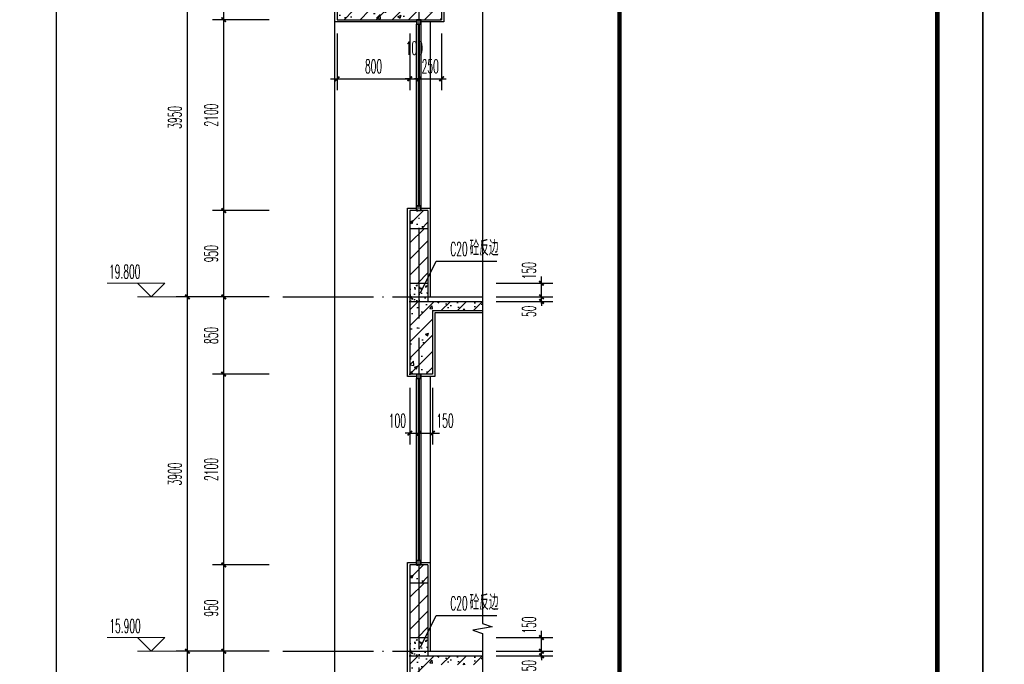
# Model space of a CAD drawing. Extents: x 1779708 to 7299578, y -1121471 to 88434.
# Tile 966 of 1056: x 6970013 to 6980857, y -955486 to -948392. Entities that reach past the tile are written whole.
import ezdxf

# ---------------------------------------------------------------- set-up
doc = ezdxf.new("R2010")
doc.units = 0
doc.header["$LTSCALE"] = 1000
doc.header["$MEASUREMENT"] = 0
doc.linetypes.add('DOTE', pattern=[2.42, 2, -0.2, 0.02, -0.2])
doc.layers.get('0').update_dxf_attribs({"linetype": 'CONTINUOUS'})
doc.layers.get('Defpoints').update_dxf_attribs({"linetype": 'CONTINUOUS'})
for name, color, linetype in [('AXIS', 3, 'CONTINUOUS'), ('DIM_LEAD', 3, 'CONTINUOUS'), ('DIM_SYMB', 3, 'CONTINUOUS'), ('DOTE', 1, 'DOTE'), ('PUB_TAB', 7, 'CONTINUOUS'), ('PUB_TEXT', 7, 'CONTINUOUS'), ('PUB_TITLE', 4, 'CONTINUOUS'), ('WALL', 255, 'CONTINUOUS'), ('WINDOW', 2, 'CONTINUOUS'), ('可见线', 6, 'CONTINUOUS'), ('填充细线', 8, 'CONTINUOUS'), ('粉刷线', 213, 'CONTINUOUS')]:
    doc.layers.add(name, color=color, linetype=linetype)
doc.layers.add('DIM_ELEV', color=3, linetype='CONTINUOUS', lineweight=13)
doc.styles.add('_TCH_DIM', font='SIMPLEX.shx', dxfattribs={"width": 0.7, "bigfont": 'GBCBIG.shx'})
doc.styles.add('_TCH_DIM_T3', font='SIMPLEX.shx', dxfattribs={"width": 0.494118, "bigfont": 'GBCBIG.shx'})
doc.dimstyles.new('_TCH_ARCH&&50', dxfattribs={"dimtxt": 148.75, "dimasz": 50, "dimexe": 125, "dimexo": 150, "dimgap": 63.125, "dimtad": 1, "dimdec": 0, "dimzin": 0, "dimdsep": 46, "dimtxsty": '_TCH_DIM_T3', "dimblk": 'ARCHTICK', "dimcen": 0.09, "dimdle": 75, "dimclrt": 7, "dimazin": 2, "dimtfac": 1, "dimtdec": 0, "dimtix": 1, "dimtmove": 2, "dimatfit": 3, "dimfxl": 250, "dimtolj": 1, "dimtzin": 0, "dimarcsym": 0})

# ---------------------------------------------------------------- blocks, each defined once
blk = doc.blocks.new('A$C3D8761CE')
at = {"layer": 'PUB_TITLE'}
blk.add_lwpolyline([(0, 0), (84100, 0), (84100, 59400), (0, 59400)], close=True, dxfattribs=at)
at = {"layer": 'PUB_TITLE', "const_width": 100}
blk.add_lwpolyline([(2500, 1000), (83100, 1000), (83100, 58400), (2500, 58400)], close=True, dxfattribs=at)
blk.add_lwpolyline([(76100, 58400), (76100, 1000)], dxfattribs=at)
blk = doc.blocks.new('_ArchTick')
at = {"color": 0, "linetype": 'ByBlock', "const_width": 0.4}
blk.add_lwpolyline([(-0.5, -0.5), (0.5, 0.5)], dxfattribs=at)
blk = doc.blocks.new('*D1693')
at = {"layer": 'AXIS', "color": 0, "lineweight": -2, "transparency": 16777216}
for p, q in [((6972759.541605, -955342.285577), (6971734.541605, -955342.285577)), ((6971859.541605, -959317.285577), (6971859.541605, -955267.285577)), ((6972759.541605, -959242.285577), (6971734.541605, -959242.285577))]:
    blk.add_line(p, q, dxfattribs=at)
at = {"layer": 'Defpoints', "color": 0, "transparency": 16777216}
for p in [(6971859.541605, -955342.285577), (6972909.541605, -955342.285577), (6972909.541605, -959242.285577)]:
    blk.add_point(p, dxfattribs=at)
at = {"layer": 'AXIS', "color": 0, "lineweight": -2, "transparency": 16777216, "xscale": 50, "yscale": 50, "zscale": 50}
for p, rotation in [((6971859.541605, -955342.285577), 90), ((6971859.541605, -959242.285577), 270)]:
    blk.add_blockref('_ArchTick', p, dxfattribs=dict(at, rotation=rotation))
at = {"layer": 'AXIS', "color": 7, "transparency": 16777216, "insert": (6971722.041605, -957292.285577), "char_height": 148.75, "attachment_point": 5, "rotation": 90, "style": '_TCH_DIM_T3'}
blk.add_mtext('\\A1;3900', dxfattribs=at)
blk = doc.blocks.new('*D1694')
at = {"layer": 'AXIS', "color": 0, "lineweight": -2, "transparency": 16777216}
for p, q in [((6971859.541605, -955417.285577), (6971859.541605, -951367.285577)), ((6972759.541605, -951442.285577), (6971734.541605, -951442.285577)), ((6972759.541605, -955342.285577), (6971734.541605, -955342.285577))]:
    blk.add_line(p, q, dxfattribs=at)
at = {"layer": 'Defpoints', "color": 0, "transparency": 16777216}
for p in [(6971859.541605, -951442.285577), (6972909.541605, -951442.285577), (6972909.541605, -955342.285577)]:
    blk.add_point(p, dxfattribs=at)
at = {"layer": 'AXIS', "color": 0, "lineweight": -2, "transparency": 16777216, "xscale": 50, "yscale": 50, "zscale": 50}
for p, rotation in [((6971859.541605, -951442.285577), 90), ((6971859.541605, -955342.285577), 270)]:
    blk.add_blockref('_ArchTick', p, dxfattribs=dict(at, rotation=rotation))
at = {"layer": 'AXIS', "color": 7, "transparency": 16777216, "insert": (6971722.041605, -953392.285577), "char_height": 148.75, "attachment_point": 5, "rotation": 90, "style": '_TCH_DIM_T3'}
blk.add_mtext('\\A1;3900', dxfattribs=at)
blk = doc.blocks.new('*D1695')
at = {"layer": 'AXIS', "color": 0, "lineweight": -2, "transparency": 16777216}
for p, q in [((6971859.541605, -951517.285577), (6971859.541605, -947417.285577)), ((6972759.541605, -947492.285577), (6971734.541605, -947492.285577)), ((6972759.541605, -951442.285577), (6971734.541605, -951442.285577))]:
    blk.add_line(p, q, dxfattribs=at)
at = {"layer": 'Defpoints', "color": 0, "transparency": 16777216}
for p in [(6971859.541605, -947492.285577), (6972909.541605, -947492.285577), (6972909.541605, -951442.285577)]:
    blk.add_point(p, dxfattribs=at)
at = {"layer": 'AXIS', "color": 0, "lineweight": -2, "transparency": 16777216, "xscale": 50, "yscale": 50, "zscale": 50}
for p, rotation in [((6971859.541605, -947492.285577), 90), ((6971859.541605, -951442.285577), 270)]:
    blk.add_blockref('_ArchTick', p, dxfattribs=dict(at, rotation=rotation))
at = {"layer": 'AXIS', "color": 7, "transparency": 16777216, "insert": (6971722.041605, -949467.285577), "char_height": 148.75, "attachment_point": 5, "rotation": 90, "style": '_TCH_DIM_T3'}
blk.add_mtext('\\A1;3950', dxfattribs=at)
blk = doc.blocks.new('*D1701')
at = {"layer": 'AXIS', "color": 0, "lineweight": -2, "transparency": 16777216}
for p, q in [((6975259.541605, -955342.285577), (6975884.541605, -955342.285577)), ((6975759.541605, -955342.285577), (6975759.541605, -955292.285577)), ((6975759.541605, -955392.285577), (6975759.541605, -955342.285577)), ((6975259.541605, -955392.285577), (6975884.541605, -955392.285577)), ((6975759.541605, -955392.285577), (6975759.541605, -955442.285577))]:
    blk.add_line(p, q, dxfattribs=at)
at = {"layer": 'Defpoints', "color": 0, "transparency": 16777216}
for p in [(6975109.541605, -955342.285577), (6975759.541605, -955342.285577), (6975109.541605, -955392.285577)]:
    blk.add_point(p, dxfattribs=at)
at = {"layer": 'AXIS', "color": 0, "lineweight": -2, "transparency": 16777216, "xscale": 50, "yscale": 50, "zscale": 50}
for p, rotation in [((6975759.541605, -955342.285577), 270), ((6975759.541605, -955392.285577), 90)]:
    blk.add_blockref('_ArchTick', p, dxfattribs=dict(at, rotation=rotation))
at = {"layer": 'AXIS', "color": 7, "transparency": 16777216, "insert": (6975622.041605, -955501.785577), "char_height": 148.75, "attachment_point": 5, "rotation": 90, "style": '_TCH_DIM_T3'}
blk.add_mtext('\\A1;50', dxfattribs=at)
blk = doc.blocks.new('*D1702')
at = {"layer": 'AXIS', "color": 0, "lineweight": -2, "transparency": 16777216}
for p, q in [((6975759.541605, -955417.285577), (6975759.541605, -955117.285577)), ((6975259.541605, -955192.285577), (6975884.541605, -955192.285577)), ((6975259.541605, -955342.285577), (6975884.541605, -955342.285577))]:
    blk.add_line(p, q, dxfattribs=at)
at = {"layer": 'Defpoints', "color": 0, "transparency": 16777216}
for p in [(6975109.541605, -955192.285577), (6975759.541605, -955192.285577), (6975109.541605, -955342.285577)]:
    blk.add_point(p, dxfattribs=at)
at = {"layer": 'AXIS', "color": 0, "lineweight": -2, "transparency": 16777216, "xscale": 50, "yscale": 50, "zscale": 50}
for p, rotation in [((6975759.541605, -955192.285577), 90), ((6975759.541605, -955342.285577), 270)]:
    blk.add_blockref('_ArchTick', p, dxfattribs=dict(at, rotation=rotation))
at = {"layer": 'AXIS', "color": 7, "transparency": 16777216, "insert": (6975622.041605, -955054.785577), "char_height": 148.75, "attachment_point": 5, "rotation": 90, "style": '_TCH_DIM_T3'}
blk.add_mtext('\\A1;150', dxfattribs=at)
blk = doc.blocks.new('*D1706')
at = {"layer": 'AXIS', "color": 0, "lineweight": -2, "transparency": 16777216}
for p, q in [((6973509.541605, -948542.285577), (6973509.541605, -949167.285577)), ((6974309.541605, -948542.285577), (6974309.541605, -949167.285577)), ((6973434.541605, -949042.285577), (6974384.541605, -949042.285577))]:
    blk.add_line(p, q, dxfattribs=at)
at = {"layer": 'Defpoints', "color": 0, "transparency": 16777216}
for p in [(6973509.541605, -948392.285577), (6974309.541605, -948392.285577), (6974309.541605, -949042.285577)]:
    blk.add_point(p, dxfattribs=at)
at = {"layer": 'AXIS', "color": 0, "lineweight": -2, "transparency": 16777216, "xscale": 50, "yscale": 50, "zscale": 50, "rotation": 180}
blk.add_blockref('_ArchTick', (6973509.541605, -949042.285577), dxfattribs=at)
at = {"layer": 'AXIS', "color": 0, "lineweight": -2, "transparency": 16777216, "xscale": 50, "yscale": 50, "zscale": 50}
blk.add_blockref('_ArchTick', (6974309.541605, -949042.285577), dxfattribs=at)
at = {"layer": 'AXIS', "color": 7, "transparency": 16777216, "insert": (6973909.541605, -948904.785577), "char_height": 148.75, "attachment_point": 5, "style": '_TCH_DIM_T3'}
blk.add_mtext('\\A1;800', dxfattribs=at)
blk = doc.blocks.new('*D1707')
at = {"layer": 'AXIS', "color": 0, "lineweight": -2, "transparency": 16777216}
for p, q in [((6974309.541605, -948542.285577), (6974309.541605, -949167.285577)), ((6974409.541605, -948542.285577), (6974409.541605, -949167.285577)), ((6974309.541605, -949042.285577), (6974259.541605, -949042.285577)), ((6974309.541605, -949042.285577), (6974409.541605, -949042.285577)), ((6974409.541605, -949042.285577), (6974459.541605, -949042.285577))]:
    blk.add_line(p, q, dxfattribs=at)
at = {"layer": 'Defpoints', "color": 0, "transparency": 16777216}
for p in [(6974309.541605, -948392.285577), (6974409.541605, -948392.285577), (6974409.541605, -949042.285577)]:
    blk.add_point(p, dxfattribs=at)
at = {"layer": 'AXIS', "color": 0, "lineweight": -2, "transparency": 16777216, "xscale": 50, "yscale": 50, "zscale": 50}
blk.add_blockref('_ArchTick', (6974309.541605, -949042.285577), dxfattribs=at)
at = {"layer": 'AXIS', "color": 0, "lineweight": -2, "transparency": 16777216, "xscale": 50, "yscale": 50, "zscale": 50, "rotation": 180}
blk.add_blockref('_ArchTick', (6974409.541605, -949042.285577), dxfattribs=at)
at = {"layer": 'AXIS', "color": 7, "transparency": 16777216, "insert": (6974359.541605, -948704.785577), "char_height": 148.75, "attachment_point": 5, "style": '_TCH_DIM_T3'}
blk.add_mtext('\\A1;100', dxfattribs=at)
blk = doc.blocks.new('*D1708')
at = {"layer": 'AXIS', "color": 0, "lineweight": -2, "transparency": 16777216}
for p, q in [((6974409.541605, -948542.285577), (6974409.541605, -949167.285577)), ((6974659.541605, -948542.285577), (6974659.541605, -949167.285577)), ((6974409.541605, -949042.285577), (6974359.541605, -949042.285577)), ((6974409.541605, -949042.285577), (6974659.541605, -949042.285577)), ((6974659.541605, -949042.285577), (6974709.541605, -949042.285577))]:
    blk.add_line(p, q, dxfattribs=at)
at = {"layer": 'Defpoints', "color": 0, "transparency": 16777216}
for p in [(6974409.541605, -948392.285577), (6974659.541605, -948392.285577), (6974659.541605, -949042.285577)]:
    blk.add_point(p, dxfattribs=at)
at = {"layer": 'AXIS', "color": 0, "lineweight": -2, "transparency": 16777216, "xscale": 50, "yscale": 50, "zscale": 50}
blk.add_blockref('_ArchTick', (6974409.541605, -949042.285577), dxfattribs=at)
at = {"layer": 'AXIS', "color": 0, "lineweight": -2, "transparency": 16777216, "xscale": 50, "yscale": 50, "zscale": 50, "rotation": 180}
blk.add_blockref('_ArchTick', (6974659.541605, -949042.285577), dxfattribs=at)
at = {"layer": 'AXIS', "color": 7, "transparency": 16777216, "insert": (6974534.541605, -948904.785577), "char_height": 148.75, "attachment_point": 5, "style": '_TCH_DIM_T3'}
blk.add_mtext('\\A1;250', dxfattribs=at)
blk = doc.blocks.new('*D1722')
at = {"layer": 'AXIS', "color": 0, "lineweight": -2, "transparency": 16777216}
for p, q in [((6972759.541605, -955342.285577), (6972134.541605, -955342.285577)), ((6972259.541605, -956267.285577), (6972259.541605, -955267.285577)), ((6972759.541605, -956192.285577), (6972134.541605, -956192.285577))]:
    blk.add_line(p, q, dxfattribs=at)
at = {"layer": 'Defpoints', "color": 0, "transparency": 16777216}
for p in [(6972259.541605, -955342.285577), (6972909.541605, -955342.285577), (6972909.541605, -956192.285577)]:
    blk.add_point(p, dxfattribs=at)
at = {"layer": 'AXIS', "color": 0, "lineweight": -2, "transparency": 16777216, "xscale": 50, "yscale": 50, "zscale": 50}
for p, rotation in [((6972259.541605, -955342.285577), 90), ((6972259.541605, -956192.285577), 270)]:
    blk.add_blockref('_ArchTick', p, dxfattribs=dict(at, rotation=rotation))
at = {"layer": 'AXIS', "color": 7, "transparency": 16777216, "insert": (6972122.041605, -955767.285577), "char_height": 148.75, "attachment_point": 5, "rotation": 90, "style": '_TCH_DIM_T3'}
blk.add_mtext('\\A1;850', dxfattribs=at)
blk = doc.blocks.new('*D1723')
at = {"layer": 'AXIS', "color": 0, "lineweight": -2, "transparency": 16777216}
for p, q in [((6972259.541605, -955417.285577), (6972259.541605, -954317.285577)), ((6972759.541605, -954392.285577), (6972134.541605, -954392.285577)), ((6972759.541605, -955342.285577), (6972134.541605, -955342.285577))]:
    blk.add_line(p, q, dxfattribs=at)
at = {"layer": 'Defpoints', "color": 0, "transparency": 16777216}
for p in [(6972259.541605, -954392.285577), (6972909.541605, -954392.285577), (6972909.541605, -955342.285577)]:
    blk.add_point(p, dxfattribs=at)
at = {"layer": 'AXIS', "color": 0, "lineweight": -2, "transparency": 16777216, "xscale": 50, "yscale": 50, "zscale": 50}
for p, rotation in [((6972259.541605, -954392.285577), 90), ((6972259.541605, -955342.285577), 270)]:
    blk.add_blockref('_ArchTick', p, dxfattribs=dict(at, rotation=rotation))
at = {"layer": 'AXIS', "color": 7, "transparency": 16777216, "insert": (6972122.041605, -954867.285577), "char_height": 148.75, "attachment_point": 5, "rotation": 90, "style": '_TCH_DIM_T3'}
blk.add_mtext('\\A1;950', dxfattribs=at)
blk = doc.blocks.new('*D1724')
at = {"layer": 'AXIS', "color": 0, "lineweight": -2, "transparency": 16777216}
for p, q in [((6972759.541605, -952292.285577), (6972134.541605, -952292.285577)), ((6972259.541605, -954467.285577), (6972259.541605, -952217.285577)), ((6972759.541605, -954392.285577), (6972134.541605, -954392.285577))]:
    blk.add_line(p, q, dxfattribs=at)
at = {"layer": 'Defpoints', "color": 0, "transparency": 16777216}
for p in [(6972259.541605, -952292.285577), (6972909.541605, -952292.285577), (6972909.541605, -954392.285577)]:
    blk.add_point(p, dxfattribs=at)
at = {"layer": 'AXIS', "color": 0, "lineweight": -2, "transparency": 16777216, "xscale": 50, "yscale": 50, "zscale": 50}
for p, rotation in [((6972259.541605, -952292.285577), 90), ((6972259.541605, -954392.285577), 270)]:
    blk.add_blockref('_ArchTick', p, dxfattribs=dict(at, rotation=rotation))
at = {"layer": 'AXIS', "color": 7, "transparency": 16777216, "insert": (6972122.041605, -953342.285577), "char_height": 148.75, "attachment_point": 5, "rotation": 90, "style": '_TCH_DIM_T3'}
blk.add_mtext('\\A1;2100', dxfattribs=at)
blk = doc.blocks.new('*D1725')
at = {"layer": 'AXIS', "color": 0, "lineweight": -2, "transparency": 16777216}
for p, q in [((6972259.541605, -952367.285577), (6972259.541605, -951367.285577)), ((6972759.541605, -951442.285577), (6972134.541605, -951442.285577)), ((6972759.541605, -952292.285577), (6972134.541605, -952292.285577))]:
    blk.add_line(p, q, dxfattribs=at)
at = {"layer": 'Defpoints', "color": 0, "transparency": 16777216}
for p in [(6972259.541605, -951442.285577), (6972909.541605, -951442.285577), (6972909.541605, -952292.285577)]:
    blk.add_point(p, dxfattribs=at)
at = {"layer": 'AXIS', "color": 0, "lineweight": -2, "transparency": 16777216, "xscale": 50, "yscale": 50, "zscale": 50}
for p, rotation in [((6972259.541605, -951442.285577), 90), ((6972259.541605, -952292.285577), 270)]:
    blk.add_blockref('_ArchTick', p, dxfattribs=dict(at, rotation=rotation))
at = {"layer": 'AXIS', "color": 7, "transparency": 16777216, "insert": (6972122.041605, -951867.285577), "char_height": 148.75, "attachment_point": 5, "rotation": 90, "style": '_TCH_DIM_T3'}
blk.add_mtext('\\A1;850', dxfattribs=at)
blk = doc.blocks.new('*D1726')
at = {"layer": 'AXIS', "color": 0, "lineweight": -2, "transparency": 16777216}
for p, q in [((6972259.541605, -951517.285577), (6972259.541605, -950417.285577)), ((6972759.541605, -950492.285577), (6972134.541605, -950492.285577)), ((6972759.541605, -951442.285577), (6972134.541605, -951442.285577))]:
    blk.add_line(p, q, dxfattribs=at)
at = {"layer": 'Defpoints', "color": 0, "transparency": 16777216}
for p in [(6972259.541605, -950492.285577), (6972909.541605, -950492.285577), (6972909.541605, -951442.285577)]:
    blk.add_point(p, dxfattribs=at)
at = {"layer": 'AXIS', "color": 0, "lineweight": -2, "transparency": 16777216, "xscale": 50, "yscale": 50, "zscale": 50}
for p, rotation in [((6972259.541605, -950492.285577), 90), ((6972259.541605, -951442.285577), 270)]:
    blk.add_blockref('_ArchTick', p, dxfattribs=dict(at, rotation=rotation))
at = {"layer": 'AXIS', "color": 7, "transparency": 16777216, "insert": (6972122.041605, -950967.285577), "char_height": 148.75, "attachment_point": 5, "rotation": 90, "style": '_TCH_DIM_T3'}
blk.add_mtext('\\A1;950', dxfattribs=at)
blk = doc.blocks.new('*D1727')
at = {"layer": 'AXIS', "color": 0, "lineweight": -2, "transparency": 16777216}
for p, q in [((6972759.541605, -948392.285577), (6972134.541605, -948392.285577)), ((6972259.541605, -950567.285577), (6972259.541605, -948317.285577)), ((6972759.541605, -950492.285577), (6972134.541605, -950492.285577))]:
    blk.add_line(p, q, dxfattribs=at)
at = {"layer": 'Defpoints', "color": 0, "transparency": 16777216}
for p in [(6972259.541605, -948392.285577), (6972909.541605, -948392.285577), (6972909.541605, -950492.285577)]:
    blk.add_point(p, dxfattribs=at)
at = {"layer": 'AXIS', "color": 0, "lineweight": -2, "transparency": 16777216, "xscale": 50, "yscale": 50, "zscale": 50}
for p, rotation in [((6972259.541605, -948392.285577), 90), ((6972259.541605, -950492.285577), 270)]:
    blk.add_blockref('_ArchTick', p, dxfattribs=dict(at, rotation=rotation))
at = {"layer": 'AXIS', "color": 7, "transparency": 16777216, "insert": (6972122.041605, -949442.285577), "char_height": 148.75, "attachment_point": 5, "rotation": 90, "style": '_TCH_DIM_T3'}
blk.add_mtext('\\A1;2100', dxfattribs=at)
blk = doc.blocks.new('*D1728')
at = {"layer": 'AXIS', "color": 0, "lineweight": -2, "transparency": 16777216}
for p, q in [((6972259.541605, -948467.285577), (6972259.541605, -947417.285577)), ((6972759.541605, -947492.285577), (6972134.541605, -947492.285577)), ((6972759.541605, -948392.285577), (6972134.541605, -948392.285577))]:
    blk.add_line(p, q, dxfattribs=at)
at = {"layer": 'Defpoints', "color": 0, "transparency": 16777216}
for p in [(6972259.541605, -947492.285577), (6972909.541605, -947492.285577), (6972909.541605, -948392.285577)]:
    blk.add_point(p, dxfattribs=at)
at = {"layer": 'AXIS', "color": 0, "lineweight": -2, "transparency": 16777216, "xscale": 50, "yscale": 50, "zscale": 50}
for p, rotation in [((6972259.541605, -947492.285577), 90), ((6972259.541605, -948392.285577), 270)]:
    blk.add_blockref('_ArchTick', p, dxfattribs=dict(at, rotation=rotation))
at = {"layer": 'AXIS', "color": 7, "transparency": 16777216, "insert": (6972122.041605, -947942.285577), "char_height": 148.75, "attachment_point": 5, "rotation": 90, "style": '_TCH_DIM_T3'}
blk.add_mtext('\\A1;900', dxfattribs=at)
blk = doc.blocks.new('*D1732')
at = {"layer": 'AXIS', "color": 0, "lineweight": -2, "transparency": 16777216}
for p, q in [((6975759.541605, -951442.285577), (6975759.541605, -951392.285577)), ((6975259.541605, -951442.285577), (6975884.541605, -951442.285577)), ((6975259.541605, -951492.285577), (6975884.541605, -951492.285577)), ((6975759.541605, -951492.285577), (6975759.541605, -951442.285577)), ((6975759.541605, -951492.285577), (6975759.541605, -951542.285577))]:
    blk.add_line(p, q, dxfattribs=at)
at = {"layer": 'Defpoints', "color": 0, "transparency": 16777216}
for p in [(6975109.541605, -951442.285577), (6975109.541605, -951492.285577), (6975759.541605, -951442.285577)]:
    blk.add_point(p, dxfattribs=at)
at = {"layer": 'AXIS', "color": 0, "lineweight": -2, "transparency": 16777216, "xscale": 50, "yscale": 50, "zscale": 50}
for p, rotation in [((6975759.541605, -951442.285577), 270), ((6975759.541605, -951492.285577), 90)]:
    blk.add_blockref('_ArchTick', p, dxfattribs=dict(at, rotation=rotation))
at = {"layer": 'AXIS', "color": 7, "transparency": 16777216, "insert": (6975622.041605, -951601.785577), "char_height": 148.75, "attachment_point": 5, "rotation": 90, "style": '_TCH_DIM_T3'}
blk.add_mtext('\\A1;50', dxfattribs=at)
blk = doc.blocks.new('*D1733')
at = {"layer": 'AXIS', "color": 0, "lineweight": -2, "transparency": 16777216}
for p, q in [((6975759.541605, -951517.285577), (6975759.541605, -951217.285577)), ((6975259.541605, -951292.285577), (6975884.541605, -951292.285577)), ((6975259.541605, -951442.285577), (6975884.541605, -951442.285577))]:
    blk.add_line(p, q, dxfattribs=at)
at = {"layer": 'Defpoints', "color": 0, "transparency": 16777216}
for p in [(6975109.541605, -951292.285577), (6975759.541605, -951292.285577), (6975109.541605, -951442.285577)]:
    blk.add_point(p, dxfattribs=at)
at = {"layer": 'AXIS', "color": 0, "lineweight": -2, "transparency": 16777216, "xscale": 50, "yscale": 50, "zscale": 50}
for p, rotation in [((6975759.541605, -951292.285577), 90), ((6975759.541605, -951442.285577), 270)]:
    blk.add_blockref('_ArchTick', p, dxfattribs=dict(at, rotation=rotation))
at = {"layer": 'AXIS', "color": 7, "transparency": 16777216, "insert": (6975622.041605, -951154.785577), "char_height": 148.75, "attachment_point": 5, "rotation": 90, "style": '_TCH_DIM_T3'}
blk.add_mtext('\\A1;150', dxfattribs=at)
blk = doc.blocks.new('*D1736')
at = {"layer": 'AXIS', "color": 0, "lineweight": -2, "transparency": 16777216}
for p, q in [((6974309.541605, -952442.285577), (6974309.541605, -953067.285577)), ((6974409.541605, -952442.285577), (6974409.541605, -953067.285577)), ((6974309.541605, -952942.285577), (6974259.541605, -952942.285577)), ((6974309.541605, -952942.285577), (6974409.541605, -952942.285577)), ((6974409.541605, -952942.285577), (6974459.541605, -952942.285577))]:
    blk.add_line(p, q, dxfattribs=at)
at = {"layer": 'Defpoints', "color": 0, "transparency": 16777216}
for p in [(6974309.541605, -952292.285577), (6974409.541605, -952292.285577), (6974409.541605, -952942.285577)]:
    blk.add_point(p, dxfattribs=at)
at = {"layer": 'AXIS', "color": 0, "lineweight": -2, "transparency": 16777216, "xscale": 50, "yscale": 50, "zscale": 50}
blk.add_blockref('_ArchTick', (6974309.541605, -952942.285577), dxfattribs=at)
at = {"layer": 'AXIS', "color": 0, "lineweight": -2, "transparency": 16777216, "xscale": 50, "yscale": 50, "zscale": 50, "rotation": 180}
blk.add_blockref('_ArchTick', (6974409.541605, -952942.285577), dxfattribs=at)
at = {"layer": 'AXIS', "color": 7, "transparency": 16777216, "insert": (6974172.041605, -952804.785577), "char_height": 148.75, "attachment_point": 5, "style": '_TCH_DIM_T3'}
blk.add_mtext('\\A1;100', dxfattribs=at)
blk = doc.blocks.new('*D1737')
at = {"layer": 'AXIS', "color": 0, "lineweight": -2, "transparency": 16777216}
for p, q in [((6974409.541605, -952442.285577), (6974409.541605, -953067.285577)), ((6974559.541605, -952442.285577), (6974559.541605, -953067.285577)), ((6974334.541605, -952942.285577), (6974634.541605, -952942.285577))]:
    blk.add_line(p, q, dxfattribs=at)
at = {"layer": 'Defpoints', "color": 0, "transparency": 16777216}
for p in [(6974409.541605, -952292.285577), (6974559.541605, -952292.285577), (6974559.541605, -952942.285577)]:
    blk.add_point(p, dxfattribs=at)
at = {"layer": 'AXIS', "color": 0, "lineweight": -2, "transparency": 16777216, "xscale": 50, "yscale": 50, "zscale": 50, "rotation": 180}
blk.add_blockref('_ArchTick', (6974409.541605, -952942.285577), dxfattribs=at)
at = {"layer": 'AXIS', "color": 0, "lineweight": -2, "transparency": 16777216, "xscale": 50, "yscale": 50, "zscale": 50}
blk.add_blockref('_ArchTick', (6974559.541605, -952942.285577), dxfattribs=at)
at = {"layer": 'AXIS', "color": 7, "transparency": 16777216, "insert": (6974697.041605, -952804.785577), "char_height": 148.75, "attachment_point": 5, "style": '_TCH_DIM_T3'}
blk.add_mtext('\\A1;150', dxfattribs=at)

msp = doc.modelspace()

# ---------------------------------------------------------------- hatches: boundary and pattern name
at = {"layer": '填充细线'}
h = msp.add_hatch(dxfattribs=at)
h.set_pattern_fill('钢筋混凝土', color=114, scale=50)
h.set_pattern_definition([(45, (6973409.54, -948392.29), (-88.3883, 88.3883), []), (50, (6973409.54, -948392.3), (358.63, -31.376), [37.5, -412.5]), (355, (6973409.54, -948392.3), (-69.376, 376.096), [30, -330]), (100.451, (6973439.43, -948394.9), (289.255, 344.72), [31.87, -350.57]), (46.184, (6973409.54, -948292.3), (533.62, -82.76), [56.25, -618.75]), (96.636, (6973454, -948299.2), (467.33, 487.06), [47.805, -525.86]), (351.184, (6973409.54, -948292.3), (467.33, 487.06), [45, -495]), (21, (6973459.54, -948317.3), (298.454, -201.31), [37.5, -412.5]), (326, (6973459.54, -948317.3), (121.658, 362.575), [30, -330]), (71.451, (6973484.4, -948334.06), (420.11, 161.265), [31.87, -350.57]), (37.5, (6973409.54, -948392.29), (6.08, 166.447), [0, -326, 0, -335, 0, -331.25]), (7.5, (6973409.54, -948392.29), (131.535, 197.206), [0, -191, 0, -318.5, 0, -126.25]), (327.5, (6973298.04, -948392.29), (266.911, -11.2774), [0, -125, 0, -390, 0, -517.5]), (317.5, (6973248.04, -948392.29), (291.593, 50.052), [0, -162.5, 0, -259, 0, -367.5])])
h.paths.add_polyline_path([(6974659.5, -947642.3), (6975109.5, -947642.3), (6975109.5, -947542.3), (6974509.5, -947542.3), (6974509.5, -945842.3), (6974309.5, -945842.3), (6974309.5, -946392.3), (6973409.5, -946392.3), (6973409.5, -946492.3), (6974309.5, -946492.3), (6974309.5, -948292.3), (6973509.5, -948292.3), (6973509.5, -948392.3), (6974659.5, -948392.3)])
h = msp.add_hatch(dxfattribs=at)
h.set_pattern_fill('钢筋混凝土', color=114, scale=50)
h.set_pattern_definition([(45, (6974259.54, -950692.29), (-88.39, 88.39), []), (50, (6974259.54, -950692.3), (358.63, -31.38), [37.5, -412.5]), (355, (6974259.54, -950692.3), (-69.38, 376.1), [30, -330]), (100.45, (6974289.43, -950694.9), (289.25, 344.72), [31.87, -350.57]), (46.18, (6974259.54, -950592.3), (533.6, -82.76), [56.25, -618.75]), (96.64, (6974304, -950599.2), (467.33, 487.06), [47.8, -525.86]), (351.18, (6974259.54, -950592.3), (467.33, 487.06), [45, -495]), (21, (6974309.54, -950617.3), (298.45, -201.3), [37.5, -412.5]), (326, (6974309.54, -950617.3), (121.66, 362.58), [30, -330]), (71.45, (6974334.4, -950634.06), (420.1, 161.27), [31.87, -350.57]), (37.5, (6974259.54, -950692.29), (6.08, 166.447), [0, -326, 0, -335, 0, -331.25]), (7.5, (6974259.54, -950692.29), (131.53, 197.21), [0, -191, 0, -318.5, 0, -126.25]), (327.5, (6974148.04, -950692.29), (266.91, -11.277), [0, -125, 0, -390, 0, -517.5]), (317.5, (6974098.04, -950692.29), (291.59, 50.05), [0, -162.5, 0, -259, 0, -367.5])])
h.paths.add_polyline_path([(6974509.5, -950492.3), (6974309.5, -950492.3), (6974309.5, -950592.3), (6974309.5, -950692.3), (6974509.5, -950692.3)])
h = msp.add_hatch(dxfattribs=at)
h.set_pattern_fill('普通砖', color=114, scale=50)
h.set_pattern_definition([(45, (6974309.54, -951202.53), (-88.388, 88.388), [])])
h.paths.add_polyline_path([(6974509.5, -950692.3), (6974309.5, -950692.3), (6974309.5, -951292.3), (6974509.5, -951292.3)])
h = msp.add_hatch(dxfattribs=at)
h.set_pattern_fill('混凝土', color=114, scale=20)
h.set_pattern_definition([(50, (6974309.54, -951492.29), (143.45, -12.55), [15, -165]), (355, (6974309.54, -951492.29), (-27.75, 150.44), [12, -132]), (100.45, (6974321.5, -951493.33), (115.7, 137.89), [12.75, -140.23]), (46.184, (6974309.54, -951452.29), (213.45, -33.1), [22.5, -247.5]), (96.64, (6974327.33, -951455.04), (186.93, 194.82), [19.12, -210.34]), (351.18, (6974309.54, -951452.29), (186.93, 194.82), [18, -198]), (21, (6974329.54, -951462.29), (119.38, -80.524), [15, -165]), (326, (6974329.54, -951462.29), (48.66, 145.03), [12, -132]), (71.45, (6974339.49, -951469), (168.045, 64.51), [12.75, -140.23]), (37.5, (6974309.54, -951492.286), (2.432, 66.579), [0, -130.4, 0, -134, 0, -132.5]), (7.5, (6974309.54, -951492.286), (52.614, 78.882), [0, -76.4, 0, -127.4, 0, -50.5]), (327.5, (6974264.94, -951492.286), (106.7645, -4.511), [0, -50, 0, -156, 0, -207]), (317.5, (6974244.94, -951492.29), (116.637, 20.02), [0, -65, 0, -103.6, 0, -147])])
h.paths.add_polyline_path([(6974509.5, -951292.3), (6974309.5, -951292.3), (6974309.5, -951492.3), (6974509.5, -951492.3)])
h = msp.add_hatch(dxfattribs=at)
h.set_pattern_fill('钢筋混凝土', color=114, scale=50)
h.set_pattern_definition([(45, (6974309.54, -952292.29), (-88.388, 88.388), []), (50, (6974309.54, -952292.3), (358.63, -31.376), [37.5, -412.5]), (355, (6974309.54, -952292.3), (-69.38, 376.1), [30, -330]), (100.45, (6974339.43, -952294.9), (289.25, 344.72), [31.87, -350.57]), (46.184, (6974309.54, -952192.3), (533.62, -82.76), [56.25, -618.75]), (96.636, (6974354, -952199.2), (467.33, 487.06), [47.8, -525.86]), (351.184, (6974309.54, -952192.3), (467.33, 487.06), [45, -495]), (21, (6974359.54, -952217.3), (298.45, -201.31), [37.5, -412.5]), (326, (6974359.54, -952217.3), (121.66, 362.58), [30, -330]), (71.45, (6974384.4, -952234.06), (420.11, 161.27), [31.87, -350.57]), (37.5, (6974309.54, -952292.29), (6.08, 166.447), [0, -326, 0, -335, 0, -331.25]), (7.5, (6974309.54, -952292.29), (131.535, 197.206), [0, -191, 0, -318.5, 0, -126.25]), (327.5, (6974198.04, -952292.29), (266.911, -11.277), [0, -125, 0, -390, 0, -517.5]), (317.5, (6974148.04, -952292.29), (291.593, 50.052), [0, -162.5, 0, -259, 0, -367.5])])
h.paths.add_polyline_path([(6974559.5, -951592.3), (6975109.5, -951592.3), (6975109.5, -951492.3), (6974309.5, -951492.3), (6974309.5, -952292.3), (6974559.5, -952292.3)])
h = msp.add_hatch(dxfattribs=at)
h.set_pattern_fill('钢筋混凝土', color=114, scale=50)
h.set_pattern_definition([(45, (6974259.54, -954592.29), (-88.39, 88.39), []), (50, (6974259.54, -954592.3), (358.63, -31.38), [37.5, -412.5]), (355, (6974259.54, -954592.3), (-69.38, 376.1), [30, -330]), (100.45, (6974289.43, -954594.9), (289.25, 344.72), [31.87, -350.57]), (46.18, (6974259.54, -954492.3), (533.6, -82.76), [56.25, -618.75]), (96.64, (6974304, -954499.2), (467.33, 487.06), [47.8, -525.86]), (351.18, (6974259.54, -954492.3), (467.33, 487.06), [45, -495]), (21, (6974309.54, -954517.3), (298.45, -201.3), [37.5, -412.5]), (326, (6974309.54, -954517.3), (121.66, 362.58), [30, -330]), (71.45, (6974334.4, -954534.06), (420.1, 161.27), [31.87, -350.57]), (37.5, (6974259.54, -954592.29), (6.08, 166.447), [0, -326, 0, -335, 0, -331.25]), (7.5, (6974259.54, -954592.29), (131.53, 197.21), [0, -191, 0, -318.5, 0, -126.25]), (327.5, (6974148.04, -954592.29), (266.91, -11.277), [0, -125, 0, -390, 0, -517.5]), (317.5, (6974098.04, -954592.29), (291.59, 50.05), [0, -162.5, 0, -259, 0, -367.5])])
h.paths.add_polyline_path([(6974509.5, -954392.3), (6974309.5, -954392.3), (6974309.5, -954492.3), (6974309.5, -954592.3), (6974509.5, -954592.3)])
h = msp.add_hatch(dxfattribs=at)
h.set_pattern_fill('普通砖', color=114, scale=50)
h.set_pattern_definition([(45, (6974309.54, -955102.53), (-88.388, 88.388), [])])
h.paths.add_polyline_path([(6974509.5, -954592.3), (6974309.5, -954592.3), (6974309.5, -955192.3), (6974509.5, -955192.3)])
h = msp.add_hatch(dxfattribs=at)
h.set_pattern_fill('混凝土', color=114, scale=20)
h.set_pattern_definition([(50, (6974309.54, -955392.29), (143.45, -12.55), [15, -165]), (355, (6974309.54, -955392.29), (-27.75, 150.44), [12, -132]), (100.45, (6974321.5, -955393.33), (115.7, 137.89), [12.75, -140.23]), (46.184, (6974309.54, -955352.29), (213.45, -33.1), [22.5, -247.5]), (96.64, (6974327.33, -955355.04), (186.93, 194.82), [19.12, -210.34]), (351.18, (6974309.54, -955352.29), (186.93, 194.82), [18, -198]), (21, (6974329.54, -955362.29), (119.38, -80.524), [15, -165]), (326, (6974329.54, -955362.29), (48.66, 145.03), [12, -132]), (71.45, (6974339.49, -955369), (168.045, 64.51), [12.75, -140.23]), (37.5, (6974309.54, -955392.286), (2.432, 66.579), [0, -130.4, 0, -134, 0, -132.5]), (7.5, (6974309.54, -955392.286), (52.614, 78.882), [0, -76.4, 0, -127.4, 0, -50.5]), (327.5, (6974264.94, -955392.286), (106.7645, -4.511), [0, -50, 0, -156, 0, -207]), (317.5, (6974244.94, -955392.29), (116.637, 20.02), [0, -65, 0, -103.6, 0, -147])])
h.paths.add_polyline_path([(6974509.5, -955192.3), (6974309.5, -955192.3), (6974309.5, -955392.3), (6974509.5, -955392.3)])
h = msp.add_hatch(dxfattribs=at)
h.set_pattern_fill('钢筋混凝土', color=114, scale=50)
h.set_pattern_definition([(45, (6974309.54, -956192.29), (-88.388, 88.388), []), (50, (6974309.54, -956192.3), (358.63, -31.376), [37.5, -412.5]), (355, (6974309.54, -956192.3), (-69.38, 376.1), [30, -330]), (100.45, (6974339.43, -956194.9), (289.25, 344.72), [31.87, -350.57]), (46.184, (6974309.54, -956092.3), (533.62, -82.76), [56.25, -618.75]), (96.636, (6974354, -956099.2), (467.33, 487.06), [47.8, -525.86]), (351.184, (6974309.54, -956092.3), (467.33, 487.06), [45, -495]), (21, (6974359.54, -956117.3), (298.45, -201.31), [37.5, -412.5]), (326, (6974359.54, -956117.3), (121.66, 362.58), [30, -330]), (71.45, (6974384.4, -956134.06), (420.11, 161.27), [31.87, -350.57]), (37.5, (6974309.54, -956192.29), (6.08, 166.447), [0, -326, 0, -335, 0, -331.25]), (7.5, (6974309.54, -956192.29), (131.535, 197.206), [0, -191, 0, -318.5, 0, -126.25]), (327.5, (6974198.04, -956192.29), (266.911, -11.277), [0, -125, 0, -390, 0, -517.5]), (317.5, (6974148.04, -956192.29), (291.593, 50.052), [0, -162.5, 0, -259, 0, -367.5])])
h.paths.add_polyline_path([(6974559.5, -955492.3), (6975109.5, -955492.3), (6975109.5, -955392.3), (6974309.5, -955392.3), (6974309.5, -956192.3), (6974559.5, -956192.3)])

# ---------------------------------------------------------------- linework, layer by layer
at = {"layer": 'DIM_ELEV'}
for p, q in [((6971609.5, -951292.3), (6970976.2, -951292.3)), ((6971459.5, -951442.3), (6971309.5, -951292.3)), ((6971459.5, -951442.3), (6971609.5, -951292.3)), ((6972259.5, -951442.3), (6971309.5, -951442.3)), ((6971609.5, -955192.3), (6970976.2, -955192.3)), ((6971459.5, -955342.3), (6971309.5, -955192.3)), ((6971459.5, -955342.3), (6971609.5, -955192.3)), ((6972259.5, -955342.3), (6971309.5, -955342.3))]:
    msp.add_line(p, q, dxfattribs=at)
at = {"layer": 'DIM_LEAD'}
for p, q in [((6974428.6, -951396.3), (6974598.7, -951050.9)), ((6974428.6, -951396.3), (6974598.7, -951050.9)), ((6974598.7, -951050.9), (6975267.7, -951050.9)), ((6974428.6, -955296.3), (6974598.7, -954950.9)), ((6974428.6, -955296.3), (6974598.7, -954950.9)), ((6974598.7, -954950.9), (6975267.7, -954950.9))]:
    msp.add_line(p, q, dxfattribs=at)
at = {"layer": 'DIM_SYMB'}
msp.add_lwpolyline([(6975109.5, -945692.3), (6975109.5, -955036), (6975214.5, -955074.3), (6975004.5, -955111.3), (6975109.5, -955148.5), (6975109.5, -964492.3)], dxfattribs=at)
at = {"layer": 'DOTE', "linetype": 'DOTE', "ltscale": 0.5}
for p, q in [((6974409.5, -945842.3), (6974409.5, -964342.3)), ((6972909.5, -951442.3), (6975109.5, -951442.3)), ((6972909.5, -955342.3), (6975109.5, -955342.3))]:
    msp.add_line(p, q, dxfattribs=at)
at = {"layer": 'PUB_TAB'}
msp.add_line((6970419.2, -973350.2), (6970419.2, -944650.2), dxfattribs=at)
at = {"layer": 'WALL'}
for p, q in [((6973509.5, -946492.3), (6973509.5, -948392.3)), ((6974659.5, -947642.3), (6974659.5, -948392.3)), ((6973509.5, -948392.3), (6974659.5, -948392.3)), ((6974509.5, -950492.3), (6974309.5, -950492.3)), ((6974309.5, -950492.3), (6974309.5, -952292.3)), ((6974509.5, -950492.3), (6974509.5, -951492.3)), ((6974509.5, -950692.3), (6974309.5, -950692.3)), ((6974309.5, -951292.3), (6974509.5, -951292.3)), ((6974309.5, -951492.3), (6975109.5, -951492.3)), ((6974559.5, -951592.3), (6974559.5, -952292.3)), ((6974559.5, -951592.3), (6975109.5, -951592.3)), ((6974559.5, -952292.3), (6974309.5, -952292.3)), ((6974509.5, -954392.3), (6974309.5, -954392.3)), ((6974309.5, -954392.3), (6974309.5, -956192.3)), ((6974509.5, -954392.3), (6974509.5, -955392.3)), ((6974509.5, -954592.3), (6974309.5, -954592.3)), ((6974309.5, -955192.3), (6974509.5, -955192.3)), ((6974309.5, -955392.3), (6975109.5, -955392.3))]:
    msp.add_line(p, q, dxfattribs=at)
at = {"layer": 'WINDOW'}
for p, q in [((6974384.5, -950492.3), (6974384.5, -948442.3)), ((6974434.5, -950492.3), (6974434.5, -948442.3)), ((6974384.5, -954392.3), (6974384.5, -952342.3)), ((6974434.5, -954392.3), (6974434.5, -952342.3))]:
    msp.add_line(p, q, dxfattribs=at)
at = {"layer": 'WINDOW', "color": 4}
for p, q in [((6974404.5, -950442.3), (6974404.5, -948442.3)), ((6974414.5, -950442.3), (6974414.5, -948442.3)), ((6974404.5, -954342.3), (6974404.5, -952342.3)), ((6974414.5, -954342.3), (6974414.5, -952342.3))]:
    msp.add_line(p, q, dxfattribs=at)
at = {"layer": 'WINDOW'}
for points in [[(6974434.5, -948442.3), (6974434.5, -948392.3), (6974384.5, -948392.3), (6974384.5, -948442.3)], [(6974432.5, -948440.3), (6974432.5, -948394.3), (6974386.5, -948394.3), (6974386.5, -948440.3)], [(6974434.5, -950492.3), (6974434.5, -950442.3), (6974384.5, -950442.3), (6974384.5, -950492.3)], [(6974432.5, -950490.3), (6974432.5, -950444.3), (6974386.5, -950444.3), (6974386.5, -950490.3)], [(6974434.5, -952342.3), (6974434.5, -952292.3), (6974384.5, -952292.3), (6974384.5, -952342.3)], [(6974432.5, -952340.3), (6974432.5, -952294.3), (6974386.5, -952294.3), (6974386.5, -952340.3)], [(6974434.5, -954392.3), (6974434.5, -954342.3), (6974384.5, -954342.3), (6974384.5, -954392.3)], [(6974432.5, -954390.3), (6974432.5, -954344.3), (6974386.5, -954344.3), (6974386.5, -954390.3)]]:
    msp.add_lwpolyline(points, close=True, dxfattribs=at)
at = {"layer": '粉刷线'}
for p, q in [((6973484.5, -963212.3), (6973484.5, -948417.3)), ((6974534.5, -948417.3), (6974534.5, -950467.3)), ((6974509.5, -951442.3), (6975109.5, -951442.3)), ((6974534.5, -952317.3), (6974534.5, -954367.3)), ((6974509.5, -955342.3), (6975109.5, -955342.3))]:
    msp.add_line(p, q, dxfattribs=at)
for points in [[(6974384.5, -948417.3), (6973484.5, -948417.3), (6973484.5, -946517.3), (6973384.5, -946517.3), (6973384.5, -946367.3), (6974284.5, -946357.3), (6974284.5, -945807.3), (6974534.5, -945817.3), (6974534.5, -947155.6)], [(6975109.5, -947667.3), (6974684.5, -947667.3), (6974684.5, -948417.3), (6974434.5, -948417.3)], [(6974384.5, -952317.3), (6974284.5, -952317.3), (6974284.5, -950467.3), (6974384.5, -950467.3)], [(6974434.5, -950467.3), (6974534.5, -950467.3), (6974534.5, -951442.3)], [(6975109.5, -951617.3), (6974584.5, -951617.3), (6974584.5, -952317.3), (6974434.5, -952317.3)], [(6974384.5, -956217.3), (6974284.5, -956217.3), (6974284.5, -954367.3), (6974384.5, -954367.3)], [(6974434.5, -954367.3), (6974534.5, -954367.3), (6974534.5, -955342.3)]]:
    msp.add_lwpolyline(points, dxfattribs=at)

# ---------------------------------------------------------------- block references
at = {"layer": '可见线', "xscale": 0.5, "yscale": 0.5, "zscale": 0.5}
msp.add_blockref('A$C3D8761CE', (6938569.2, -973850.2), dxfattribs=at)
at = {"layer": '可见线', "xscale": 0.5, "yscale": 0.5, "zscale": 0.5, "rotation": 270}
msp.add_blockref('A$C3D8761CE', (6980619.2, -944150.2), dxfattribs=at)

# ---------------------------------------------------------------- texts
at = {"layer": 'PUB_TEXT', "color": 7, "style": '_TCH_DIM'}
for s, height, width, p in [('C20', 148.75, 0.494118, (6974754.1, -950989.1)), ('砼反边', 168.79, 0.7, (6974967.6, -950989.1)), ('19.800', 148.75, 0.494118, (6970996.5, -951239.8)), ('C20', 148.75, 0.494118, (6974754.1, -954889.1)), ('砼反边', 168.79, 0.7, (6974967.6, -954889.1)), ('15.900', 148.75, 0.494118, (6971000, -955139.8))]:
    msp.add_text(s, height=height, dxfattribs=dict(at, width=width)).set_placement(p)

# ---------------------------------------------------------------- dimensions: what is measured, and where the dimension line sits
at = {"layer": 'AXIS'}
for p1, p2, distance, picture, middle in [((6972909.5, -951442.3), (6972909.5, -947492.3), 1050, '*D1695', (6971722, -949467.3)), ((6972909.5, -948392.3), (6972909.5, -947492.3), 650, '*D1728', (6972122, -947942.3)), ((6972909.5, -950492.3), (6972909.5, -948392.3), 650, '*D1727', (6972122, -949442.3)), ((6973509.5, -948392.3), (6974309.5, -948392.3), -650, '*D1706', (6973909.5, -948904.8)), ((6974409.5, -948392.3), (6974659.5, -948392.3), -650, '*D1708', (6974534.5, -948904.8)), ((6972909.5, -951442.3), (6972909.5, -950492.3), 650, '*D1726', (6972122, -950967.3)), ((6972909.5, -955342.3), (6972909.5, -951442.3), 1050, '*D1694', (6971722, -953392.3)), ((6972909.5, -952292.3), (6972909.5, -951442.3), 650, '*D1725', (6972122, -951867.3)), ((6972909.5, -954392.3), (6972909.5, -952292.3), 650, '*D1724', (6972122, -953342.3)), ((6972909.5, -955342.3), (6972909.5, -954392.3), 650, '*D1723', (6972122, -954867.3)), ((6972909.5, -959242.3), (6972909.5, -955342.3), 1050, '*D1693', (6971722, -957292.3)), ((6972909.5, -956192.3), (6972909.5, -955342.3), 650, '*D1722', (6972122, -955767.3))]:
    dim = msp.add_aligned_dim(p1=p1, p2=p2, distance=distance, dimstyle='_TCH_ARCH&&50', dxfattribs=at)
    dim.commit()
    dim.dimension.update_dxf_attribs({"geometry": picture, "text_midpoint": middle})
for base, p1, p2, angle, picture, middle in [((6974409.5, -949042.3), (6974309.5, -948392.3), (6974409.5, -948392.3), 0, '*D1707', (6974359.5, -948704.8)), ((6975759.5, -951292.3), (6975109.5, -951442.3), (6975109.5, -951292.3), 90, '*D1733', (6975622, -951154.8)), ((6975759.5, -951442.3), (6975109.5, -951492.3), (6975109.5, -951442.3), 90, '*D1732', (6975622, -951601.8)), ((6974409.5, -952942.3), (6974309.5, -952292.3), (6974409.5, -952292.3), 0, '*D1736', (6974172, -952804.8)), ((6974559.5, -952942.3), (6974409.5, -952292.3), (6974559.5, -952292.3), 0, '*D1737', (6974697, -952804.8)), ((6975759.5, -955192.3), (6975109.5, -955342.3), (6975109.5, -955192.3), 90, '*D1702', (6975622, -955054.8)), ((6975759.5, -955342.3), (6975109.5, -955392.3), (6975109.5, -955342.3), 90, '*D1701', (6975622, -955501.8))]:
    dim = msp.add_linear_dim(base=base, p1=p1, p2=p2, angle=angle, dimstyle='_TCH_ARCH&&50', dxfattribs=at)
    dim.commit()
    dim.dimension.update_dxf_attribs({"geometry": picture, "text_midpoint": middle, "dimtype": 161})

doc.saveas('drawing.dxf')
